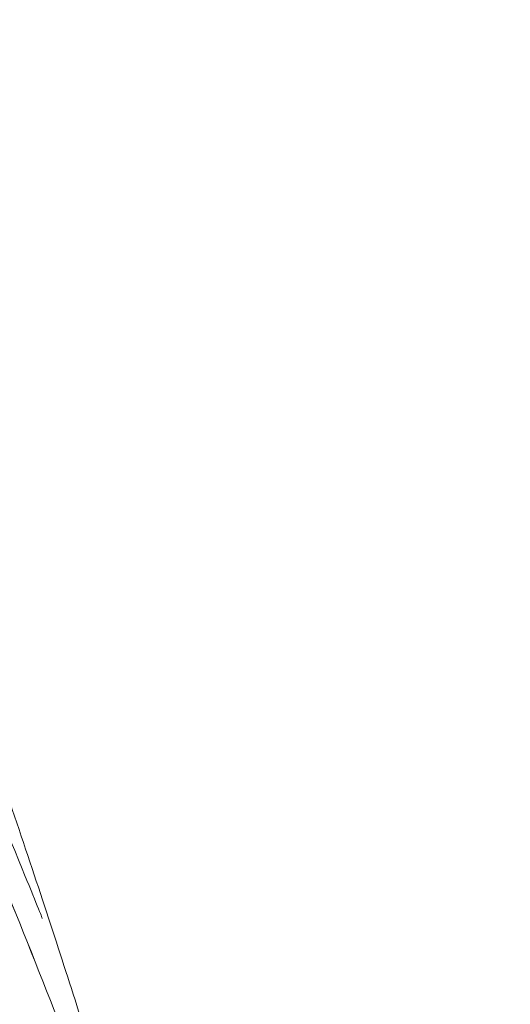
# Model space of a CAD drawing. Header units: millimetres. Extents: x 0 to 594, y 0 to 420.
# Tile 920 of 1056: x 518.534 to 519.397, y 163.239 to 164.972. Entities that reach past the tile are written whole.
import ezdxf

# ---------------------------------------------------------------- set-up
doc = ezdxf.new("R2010")
doc.units = ezdxf.units.MM
doc.layers.add('1', color=7, linetype='Continuous', true_color=0xffffff)

msp = doc.modelspace()

# ---------------------------------------------------------------- linework, layer by layer
at = {"layer": '1', "color": 155, "linetype": 'Continuous', "lineweight": 18}
for points, degree, knots in [([(518.9808, 161.9705), (518.9782, 161.9833), (518.9703, 162.0225), (518.955, 162.0943), (518.9276, 162.214), (518.8857, 162.3785), (518.8244, 162.6071), (518.7495, 162.8691), (518.6579, 163.1675), (518.5496, 163.5008), (518.4113, 163.9056), (518.2685, 164.3024), (518.1385, 164.6493), (518.0371, 164.9137), (517.9277, 165.192), (517.8083, 165.4908), (517.6539, 165.8506), (517.4679, 166.2491), (517.2439, 166.6943), (516.9921, 167.1572), (516.7595, 167.5553), (516.531, 167.9249), (516.3006, 168.2797), (516.0268, 168.679), (515.7193, 169.1024), (515.4031, 169.5139), (515.0849, 169.9072), (514.7183, 170.3395), (514.2864, 170.8223), (513.8745, 171.2541), (513.5633, 171.5662), (513.4011, 171.7258), (513.2617, 171.8606), (513.1327, 171.9838), (513.0404, 172.0709), (512.9892, 172.1186)], 3, [0, 0, 0, 0, 0.019057, 0.055848, 0.092039, 0.161305, 0.228153, 0.294922, 0.359112, 0.420843, 0.482817, 0.546117, 0.574388, 0.602916, 0.631703, 0.660035, 0.68656, 0.710733, 0.733018, 0.75359, 0.772684, 0.786765, 0.803254, 0.822193, 0.842997, 0.865126, 0.885673, 0.903619, 0.931175, 0.960506, 0.969964, 0.978347, 0.985531, 0.992144, 1, 1, 1, 1]), ([(512.5249, 169.7079), (513.3556, 169.3222), (515.0921, 168.162), (516.7461, 166.5079), (518.0457, 164.563), (518.9408, 162.4019), (519.3972, 160.1076), (519.3972, 157.7685), (518.9408, 155.4742), (518.0456, 153.3131), (516.7461, 151.3682), (515.092, 149.7141), (513.3556, 148.5539), (512.5249, 148.1682)], 2, [0, 0, 0, 0.067893, 0.154315, 0.240736, 0.327158, 0.413579, 0.5, 0.586422, 0.672843, 0.759265, 0.845686, 0.932108, 1, 1, 1]), ([(513.0719, 169.4366), (513.6105, 169.1519), (515.0921, 168.162), (516.7461, 166.5079), (518.0457, 164.563), (518.9408, 162.4019), (519.3972, 160.1076), (519.3972, 157.7685), (518.9408, 155.4742), (518.0456, 153.3131), (516.7461, 151.3682), (515.092, 149.7141), (513.3556, 148.5539), (512.5249, 148.1682)], 2, [0, 0, 0, 0.046286, 0.134711, 0.223136, 0.31156, 0.399985, 0.48841, 0.576834, 0.665259, 0.753684, 0.842108, 0.930533, 1, 1, 1])]:
    msp.add_open_spline(points, degree=degree, knots=knots, dxfattribs=at)
for points in [[(518.5386, 163.4778), (518.4687, 163.6481), (518.3944, 163.8177), (518.3159, 163.986)], [(518.574, 163.3906), (518.574, 163.3905), (518.5624, 163.4198), (518.5386, 163.4778)]]:
    msp.add_open_spline(points, degree=3, dxfattribs=at)

doc.saveas('drawing.dxf')
